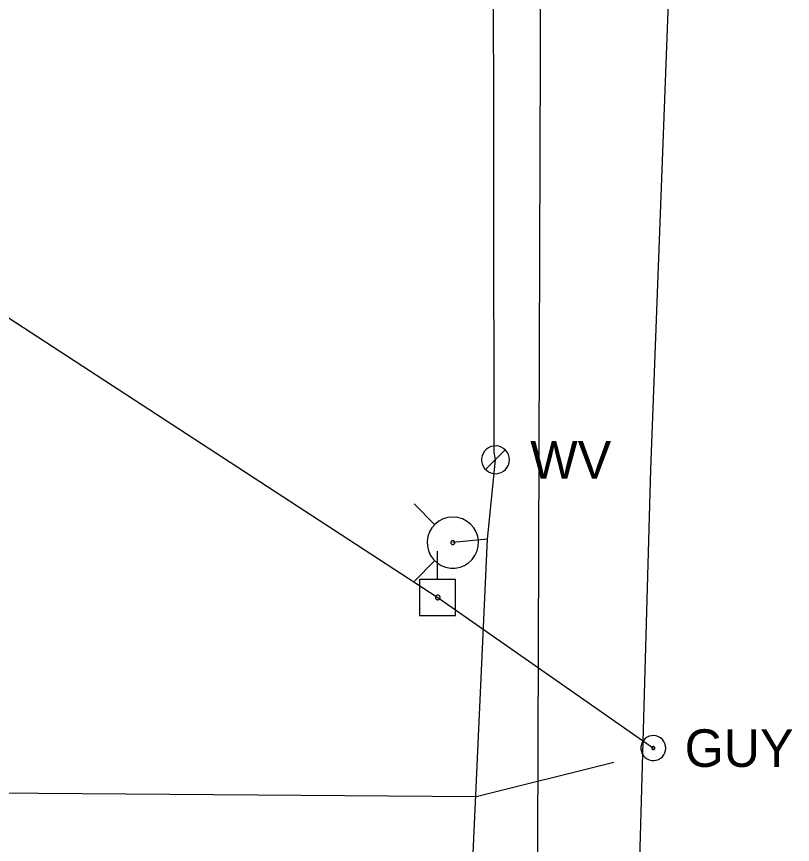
# Model space of a CAD drawing. Extents: x 600849 to 606371, y 330010 to 403088.
# Drawn here: x 602124.8 to 602204.3, y 371296 to 371380.9 of the extents above; entities that cross this region are included whole.
import ezdxf

# ---------------------------------------------------------------- set-up
doc = ezdxf.new("R2010")
doc.units = 0
for name, color, linetype in [('E_UTL_E_UG', 7, 'Continuous'), ('E_UTL_EGuyWire', 7, 'Continuous'), ('E_UTL_EPowerPole', 7, 'Continuous'), ('E_UTL_G_UG', 7, 'Continuous'), ('E_UTL_Overhead', 7, 'Continuous'), ('E_UTL_TV_UG', 7, 'Continuous'), ('E_UTL_W', 7, 'Continuous'), ('E_UTL_W_UG', 7, 'Continuous'), ('E_UTL_WHydrant', 7, 'Continuous')]:
    doc.layers.add(name, color=color, linetype=linetype)

msp = doc.modelspace()

# ---------------------------------------------------------------- linework, layer by layer
at = {"layer": 'E_UTL_E_UG'}
msp.add_lwpolyline([(602190.383, 370615.625), (602192.585, 370696.586), (602188.824, 370761.001), (602191.176, 370844.61), (602188.969, 370941.543), (602191.636, 371056.576), (602187.618, 371077.173), (602186.366, 371110.527), (602183.807, 371145.785), (602190.121, 371169.836), (602194.223, 371206.552), (602192.634, 371229.304), (602187.788, 371262.922), (602189.774, 371334.482), (602192.751, 371413.193), (602189.907, 371434.547), (602185.401, 371490.73)], dxfattribs=at)
at = {"layer": 'E_UTL_EGuyWire'}
msp.add_line((602167.955, 371321.37), (602190.047, 371305.919), dxfattribs=at)
for points in [[(602191.33, 371305.919), (602191.307, 371306.162), (602191.238, 371306.396), (602191.126, 371306.613), (602190.975, 371306.805), (602190.791, 371306.965), (602190.58, 371307.087), (602190.349, 371307.167), (602190.108, 371307.201), (602189.864, 371307.19), (602189.627, 371307.132), (602189.405, 371307.031), (602189.206, 371306.889), (602189.038, 371306.713), (602188.906, 371306.507), (602188.815, 371306.281), (602188.769, 371306.041), (602188.769, 371305.797), (602188.815, 371305.558), (602188.906, 371305.331), (602189.038, 371305.126), (602189.206, 371304.95), (602189.405, 371304.808), (602189.627, 371304.707), (602189.864, 371304.649), (602190.108, 371304.638), (602190.349, 371304.672), (602190.58, 371304.752), (602190.791, 371304.874), (602190.975, 371305.034), (602191.126, 371305.226), (602191.238, 371305.442), (602191.307, 371305.677), (602191.33, 371305.919)], [(602190.207, 371305.919), (602190.204, 371305.95), (602190.196, 371305.979), (602190.182, 371306.006), (602190.163, 371306.03), (602190.14, 371306.05), (602190.113, 371306.065), (602190.084, 371306.075), (602190.054, 371306.08), (602190.024, 371306.078), (602189.994, 371306.071), (602189.966, 371306.058), (602189.942, 371306.041), (602189.921, 371306.019), (602189.904, 371305.993), (602189.893, 371305.965), (602189.887, 371305.935), (602189.887, 371305.904), (602189.893, 371305.874), (602189.904, 371305.846), (602189.921, 371305.82), (602189.942, 371305.798), (602189.966, 371305.78), (602189.994, 371305.768), (602190.024, 371305.761), (602190.054, 371305.759), (602190.084, 371305.763), (602190.113, 371305.773), (602190.14, 371305.789), (602190.163, 371305.809), (602190.182, 371305.833), (602190.196, 371305.86), (602190.204, 371305.889), (602190.207, 371305.919)]]:
    msp.add_lwpolyline(points, dxfattribs=at)
at = {"layer": 'E_UTL_EPowerPole'}
for points in [[(602167.923, 371323.213), (602167.923, 371326.121)], [(602169.766, 371323.213), (602166.079, 371323.213)], [(602166.079, 371323.213), (602166.079, 371319.521)], [(602169.766, 371319.521), (602169.766, 371323.213)], [(602168.193, 371321.37), (602168.189, 371321.415), (602168.176, 371321.459), (602168.155, 371321.499), (602168.127, 371321.535), (602168.093, 371321.564), (602168.054, 371321.587), (602168.011, 371321.602), (602167.966, 371321.608), (602167.921, 371321.606), (602167.877, 371321.596), (602167.835, 371321.577), (602167.799, 371321.55), (602167.767, 371321.518), (602167.743, 371321.479), (602167.726, 371321.437), (602167.717, 371321.393), (602167.717, 371321.348), (602167.726, 371321.303), (602167.743, 371321.261), (602167.767, 371321.223), (602167.799, 371321.19), (602167.835, 371321.164), (602167.877, 371321.145), (602167.921, 371321.134), (602167.966, 371321.132), (602168.011, 371321.138), (602168.054, 371321.153), (602168.093, 371321.176), (602168.127, 371321.206), (602168.155, 371321.241), (602168.176, 371321.282), (602168.189, 371321.325), (602168.193, 371321.37)], [(602166.079, 371319.521), (602169.766, 371319.521)]]:
    msp.add_lwpolyline(points, dxfattribs=at)
at = {"layer": 'E_UTL_G_UG'}
msp.add_lwpolyline([(602049.158, 371300.854), (602054.247, 371301.365), (602067.656, 371300.681), (602109.062, 371301.446), (602171.89, 371300.973), (602185.997, 371304.481)], dxfattribs=at)
at = {"layer": 'E_UTL_Overhead'}
msp.add_lwpolyline([(602057.201, 371393.62), (602167.955, 371321.37)], dxfattribs=at)
at = {"layer": 'E_UTL_TV_UG'}
msp.add_lwpolyline([(602182.973, 371252.509), (602178.357, 371260.93), (602178.165, 371285.957), (602178.499, 371386.96), (602181.992, 371409.232), (602181.824, 371431.605), (602181.659, 371460.548), (602179.43, 371490.438), (602176.367, 371500.624), (602175.996, 371532.922), (602178.092, 371551.807), (602180.285, 371557.254), (602180.815, 371559.253)], dxfattribs=at)
at = {"layer": 'E_UTL_W'}
for points in [[(602175.295, 371335.489), (602175.269, 371335.759), (602175.193, 371336.019), (602175.068, 371336.26), (602174.901, 371336.473), (602174.696, 371336.651), (602174.461, 371336.787), (602174.205, 371336.875), (602173.937, 371336.914), (602173.666, 371336.901), (602173.402, 371336.837), (602173.156, 371336.724), (602172.935, 371336.567), (602172.748, 371336.371), (602172.601, 371336.143), (602172.501, 371335.891), (602172.449, 371335.625), (602172.449, 371335.354), (602172.501, 371335.088), (602172.601, 371334.836), (602172.748, 371334.608), (602172.935, 371334.412), (602173.156, 371334.255), (602173.402, 371334.142), (602173.666, 371334.078), (602173.937, 371334.065), (602174.205, 371334.104), (602174.461, 371334.192), (602174.696, 371334.328), (602174.901, 371334.505), (602175.068, 371334.719), (602175.193, 371334.959), (602175.269, 371335.22), (602175.295, 371335.489)], [(602172.861, 371334.481), (602174.877, 371336.497)]]:
    msp.add_lwpolyline(points, dxfattribs=at)
at = {"layer": 'E_UTL_W_UG'}
for points in [[(602160.411, 370606.531), (602160.689, 370692.617), (602164.814, 370843.441), (602164.907, 370945.529), (602165.38, 371088.953), (602167.627, 371208.222), (602173.06, 371327.342), (602173.869, 371335.489), (602173.732, 371336.289), (602173.645, 371418.018), (602171.301, 371485.331), (602171.735, 371493.087), (602197.136, 371490.293)], [(602173.06, 371327.342), (602169.498, 371326.996)]]:
    msp.add_lwpolyline(points, dxfattribs=at)
at = {"layer": 'E_UTL_WHydrant'}
for points in [[(602167.662, 371328.832), (602165.52, 371330.974)], [(602169.497, 371329.619), (602169.001, 371329.572), (602168.523, 371329.431), (602168.079, 371329.203), (602167.688, 371328.894), (602167.361, 371328.518), (602167.112, 371328.086), (602166.949, 371327.615), (602166.878, 371327.121), (602166.901, 371326.623), (602167.019, 371326.138), (602167.226, 371325.685), (602167.515, 371325.279), (602167.876, 371324.935), (602168.296, 371324.665), (602168.759, 371324.48), (602169.248, 371324.385), (602169.747, 371324.385), (602170.236, 371324.48), (602170.699, 371324.665), (602171.119, 371324.935), (602171.48, 371325.279), (602171.769, 371325.685), (602171.976, 371326.138), (602172.094, 371326.623), (602172.117, 371327.121), (602172.046, 371327.615), (602171.883, 371328.086), (602171.634, 371328.518), (602171.307, 371328.894), (602170.915, 371329.203), (602170.472, 371329.431), (602169.994, 371329.572), (602169.497, 371329.619)], [(602169.497, 371327.197), (602169.459, 371327.193), (602169.423, 371327.182), (602169.389, 371327.165), (602169.359, 371327.141), (602169.334, 371327.113), (602169.315, 371327.079), (602169.302, 371327.043), (602169.297, 371327.006), (602169.299, 371326.968), (602169.308, 371326.931), (602169.324, 371326.896), (602169.346, 371326.865), (602169.373, 371326.838), (602169.406, 371326.818), (602169.441, 371326.804), (602169.478, 371326.796), (602169.517, 371326.796), (602169.554, 371326.804), (602169.589, 371326.818), (602169.621, 371326.838), (602169.649, 371326.865), (602169.671, 371326.896), (602169.687, 371326.931), (602169.696, 371326.968), (602169.698, 371327.006), (602169.692, 371327.043), (602169.68, 371327.079), (602169.661, 371327.113), (602169.636, 371327.141), (602169.606, 371327.165), (602169.572, 371327.182), (602169.535, 371327.193), (602169.497, 371327.197)], [(602167.662, 371325.162), (602165.52, 371323.019)]]:
    msp.add_lwpolyline(points, dxfattribs=at)

# ---------------------------------------------------------------- texts
at = {"layer": 'E_UTL_EGuyWire'}
msp.add_text('GUY', height=3.85, dxfattribs=at).set_placement((602193.255, 371303.994))
at = {"layer": 'E_UTL_W'}
msp.add_text('WV', height=3.85, dxfattribs=at).set_placement((602177.433, 371333.564))

doc.saveas('drawing.dxf')
